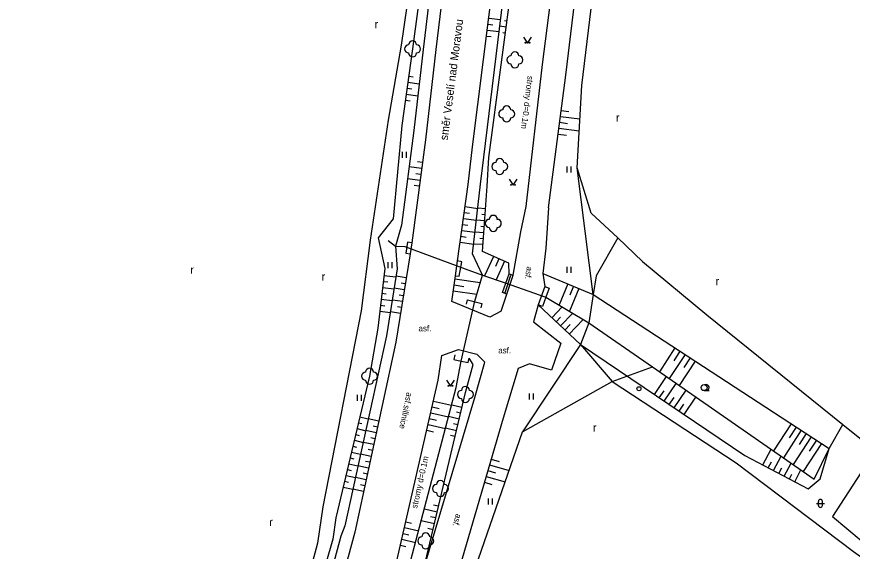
# Model space of a CAD drawing. Extents: x -544674 to -541478, y -1199076 to -1195527.
# Drawn here: x -543696 to -543591.7, y -1196254.1 to -1196187.4 of the extents above; entities that cross this region are included whole.
import ezdxf

# ---------------------------------------------------------------- set-up
doc = ezdxf.new("R2010")
doc.units = 0
for name, color, linetype in [('NÁZVY_ULIC_TOK_SMĚR', 7, 'Continuous'), ('POMOC_POPIS', 7, 'Continuous'), ('ROZHRANÍ_PLOCH', 7, 'Continuous'), ('VÝŠKOPIS', 7, 'Continuous'), ('ZELEŇ', 7, 'Continuous'), ('ZN_DOPLŇKOVÉ', 7, 'Continuous'), ('ZN_KULTUR', 7, 'Continuous')]:
    doc.layers.add(name, color=color, linetype=linetype)

msp = doc.modelspace()

# ---------------------------------------------------------------- linework, layer by layer
at = {"layer": 'ROZHRANÍ_PLOCH'}
for points in [[(-543632.41, -1196211.07), (-543630.37, -1196193.32), (-543624.96, -1196151.17), (-543622.81, -1196132.43), (-543618.85, -1196100.43), (-543615.34, -1196072.49), (-543612.05, -1196046.99), (-543610.57, -1196036.97), (-543609.35, -1196020.42), (-543609.38, -1196008.52), (-543609.53, -1195995.3), (-543610, -1195984.65), (-543611.08, -1195968.31), (-543613.38, -1195942.54), (-543615.71, -1195916.87), (-543616.79, -1195903.73), (-543617.14, -1195895.44), (-543615.68, -1195885.08), (-543615.46, -1195880.81), (-543615.95, -1195868.23)], [(-543632.46, -1195882.95), (-543630.66, -1195904.04), (-543629.59, -1195915.71), (-543627.44, -1195938.51), (-543625.46, -1195962.01), (-543624.21, -1195975.84), (-543623.14, -1195988.77), (-543622.74, -1195996.52), (-543622.61, -1196011.77), (-543622.88, -1196018.77), (-543623.58, -1196028.52), (-543624.79, -1196039.27), (-543627.41, -1196061.04), (-543629.27, -1196076.23), (-543632.15, -1196098.41), (-543634.76, -1196118.38), (-543637.1, -1196136.86), (-543638.96, -1196152.81), (-543641.47, -1196173.25), (-543643.67, -1196191.48), (-543644.99, -1196202.76)], [(-543639.09, -1196203.64), (-543635.02, -1196171.2), (-543630.55, -1196134.22), (-543626.42, -1196101.45), (-543622.95, -1196075.4), (-543619.74, -1196048.22), (-543618.21, -1196036.42), (-543616.96, -1196023.24), (-543616.56, -1196007.59), (-543616.68, -1195997.82), (-543617.53, -1195985.22), (-543618.61, -1195971.27), (-543620.62, -1195946.9), (-543623.05, -1195920.62), (-543624.43, -1195906.58), (-543625.23, -1195895.93), (-543626.38, -1195882.3)], [(-543629.61, -1196211.23), (-543627.47, -1196194.66), (-543622.21, -1196151.29), (-543619.64, -1196131.22), (-543615.81, -1196100.77)], [(-543644.99, -1196202.76), (-543646.67, -1196215.6), (-543646.91, -1196217), (-543648.67, -1196228.01), (-543653.82, -1196251.76)], [(-543635.55, -1196224.16), (-543636.94, -1196224.89), (-543641.7, -1196222.94), (-543641.24, -1196219.72), (-543640.98, -1196217.88), (-543639.66, -1196208.33), (-543639.09, -1196203.64)], [(-543629.61, -1196211.23), (-543629.95, -1196216.26), (-543630.32, -1196219.45), (-543630.07, -1196221.08), (-543630.92, -1196223.36), (-543631.5, -1196225.47), (-543628.07, -1196228.15), (-543629.23, -1196231.5), (-543631.98, -1196230.73), (-543633.42, -1196231.32), (-543635.29, -1196237.53), (-543641, -1196257.05)], [(-543635.55, -1196224.16), (-543634.81, -1196222.03), (-543634.01, -1196219.64), (-543633.07, -1196214.22), (-543632.41, -1196211.07)], [(-543648.76, -1196256.23), (-543643.4, -1196232.75), (-543642.94, -1196229.69), (-543640.86, -1196228.93), (-543638.55, -1196229.51), (-543637.58, -1196230.53)], [(-543645.18, -1196256.3), (-543638.82, -1196234.95), (-543637.58, -1196230.53)], [(-543653.82, -1196251.76), (-543660.81, -1196277.64), (-543665.73, -1196296.23), (-543672.23, -1196320.12), (-543676.49, -1196336.11), (-543682.93, -1196360.08), (-543686.78, -1196374.08), (-543690.8, -1196389.86)]]:
    msp.add_lwpolyline(points, dxfattribs=at)
at = {"layer": 'VÝŠKOPIS'}
for points in [[(-543637.68, -1196204.91), (-543633.55, -1196170.77), (-543629.08, -1196133.41), (-543625.09, -1196102.26), (-543621.67, -1196075.01), (-543618.41, -1196048.88), (-543616.7, -1196036.73), (-543614.81, -1196022.52), (-543614.82, -1196007.8), (-543615.15, -1195997.35), (-543616.06, -1195985.01), (-543617.47, -1195971.56), (-543619.73, -1195946.13), (-543622.24, -1195919.83), (-543623.14, -1195907.11), (-543624.18, -1195895.5), (-543625.31, -1195882.76)], [(-543637.05, -1196204.96), (-543632.44, -1196170.19), (-543627.94, -1196133.03), (-543624.22, -1196102.84), (-543620.55, -1196074.64), (-543617.37, -1196049.43), (-543615.66, -1196036.82), (-543613.64, -1196022.43), (-543613.38, -1196008.04), (-543613.8, -1195996.84), (-543614.79, -1195985), (-543616.24, -1195972.22), (-543618.58, -1195945.75), (-543620.93, -1195921.24), (-543621.68, -1195907.9), (-543622.76, -1195895.51), (-543624.24, -1195883.03)], [(-543633.79, -1195883.63), (-543632.32, -1195903.25), (-543630.88, -1195916.7), (-543629.01, -1195937.51), (-543627.31, -1195961.18), (-543625.83, -1195976.22), (-543624.72, -1195988.72), (-543624.05, -1195997.08), (-543623.61, -1196011.03), (-543624.09, -1196019.16), (-543625.02, -1196027.87), (-543626.53, -1196039.42), (-543628.92, -1196059.75), (-543630.9, -1196076.27), (-543633.64, -1196097.53), (-543636.3, -1196118.46), (-543638.55, -1196135.87), (-543640.73, -1196153.47), (-543642.99, -1196172.25), (-543645.26, -1196191.46), (-543646.43, -1196201.58)], [(-543635.11, -1195884.59), (-543633.71, -1195902.59), (-543632.22, -1195917.58), (-543630.51, -1195936.95), (-543628.32, -1195960.9), (-543627.16, -1195976.56), (-543626.29, -1195988.96), (-543625.18, -1195997.54), (-543625.08, -1196010.41), (-543625.45, -1196019.37), (-543626.81, -1196027.23), (-543628.09, -1196039), (-543629.96, -1196058.78), (-543632.18, -1196076.05), (-543634.6, -1196096.72), (-543637.55, -1196118.36), (-543639.29, -1196135.15), (-543642.06, -1196154.03), (-543643.93, -1196171.42), (-543646.59, -1196191.4), (-543647.93, -1196200.94)], [(-543637.07, -1196187.55), (-543635.6, -1196187.73)], [(-543637.16, -1196188.29), (-543636.58, -1196188.37)], [(-543634.89, -1196188.67), (-543635.7, -1196188.57)], [(-543634.79, -1196187.93), (-543635.12, -1196187.89)], [(-543637.35, -1196189.78), (-543636.76, -1196189.85)], [(-543637.26, -1196189.04), (-543635.78, -1196189.22)], [(-543634.99, -1196189.42), (-543635.31, -1196189.38)], [(-543647.07, -1196194.8), (-543646.51, -1196194.88)], [(-543647.17, -1196195.55), (-543645.76, -1196195.75)], [(-543647.38, -1196197.03), (-543645.93, -1196197.24)], [(-543647.28, -1196196.29), (-543646.7, -1196196.37)], [(-543647.49, -1196197.78), (-543646.9, -1196197.86)], [(-543628.04, -1196199.07), (-543627.09, -1196199.2)], [(-543628.14, -1196199.82), (-543625.7, -1196200.13)], [(-543647.93, -1196200.94), (-543649, -1196212.63), (-543650.9, -1196214.97), (-543650.06, -1196218.8), (-543650.95, -1196226.28), (-543651.96, -1196232.27), (-543656.16, -1196249.95), (-543656.57, -1196252.62)], [(-543628.33, -1196201.3), (-543625.78, -1196201.63)], [(-543628.23, -1196200.56), (-543627.23, -1196200.69)], [(-543646.43, -1196201.58), (-543647.99, -1196213.41), (-543648.74, -1196216.01), (-543648.51, -1196218.88), (-543649.83, -1196227.22), (-543655.07, -1196250.95), (-543655.56, -1196252.24)], [(-543628.42, -1196202.05), (-543627.38, -1196202.18)], [(-543645.36, -1196205.58), (-543645.99, -1196205.49)], [(-543640.01, -1196218.87), (-543637.88, -1196219.65), (-543639.1, -1196216.97), (-543638.1, -1196208.29), (-543637.68, -1196204.91)], [(-543634.54, -1196219.49), (-543634.58, -1196218.17), (-543637.88, -1196216.69), (-543637.26, -1196208.55), (-543637.05, -1196204.96)], [(-543645.46, -1196206.32), (-543647.03, -1196206.11)], [(-543630.32, -1196219.45), (-543624.06, -1196222.07), (-543626.03, -1196206.25)], [(-543645.55, -1196207.06), (-543646.18, -1196206.98)], [(-543645.65, -1196207.81), (-543647.22, -1196207.6)], [(-543645.75, -1196208.55), (-543646.38, -1196208.47)], [(-543640.04, -1196211.09), (-543638.45, -1196211.31)], [(-543637.47, -1196211.36), (-543638.44, -1196211.28)], [(-543640.25, -1196212.57), (-543638.62, -1196212.8)], [(-543640.14, -1196211.83), (-543639.5, -1196211.92)], [(-543637.59, -1196212.85), (-543638.62, -1196212.77)], [(-543637.53, -1196212.11), (-543637.93, -1196212.08)], [(-543640.35, -1196213.32), (-543639.69, -1196213.41)], [(-543637.64, -1196213.6), (-543638.07, -1196213.57)], [(-543640.56, -1196214.8), (-543639.88, -1196214.9)], [(-543640.45, -1196214.06), (-543638.79, -1196214.29)], [(-543637.7, -1196214.35), (-543638.79, -1196214.27)], [(-543649.64, -1196215.33), (-543648.74, -1196216.01), (-543647.57, -1196216.08)], [(-543640.66, -1196215.55), (-543638.96, -1196215.78)], [(-543637.82, -1196215.84), (-543638.96, -1196215.76)], [(-543637.76, -1196215.1), (-543638.2, -1196215.06)], [(-543636.5, -1196217.31), (-543637.59, -1196219.75)], [(-543635.82, -1196217.62), (-543636.24, -1196218.57)], [(-543635.13, -1196217.92), (-543636.17, -1196220.23)], [(-543650.17, -1196219.69), (-543648.67, -1196219.87)], [(-543647.39, -1196220), (-543648.66, -1196219.79)], [(-543638.82, -1196222.88), (-543637.88, -1196219.65), (-543635.03, -1196220.62)], [(-543650.25, -1196220.43), (-543649.67, -1196220.5)], [(-543647.51, -1196220.74), (-543648.01, -1196220.66)], [(-543641.4, -1196220.87), (-543640.19, -1196221.05)], [(-543641.3, -1196220.13), (-543638.15, -1196220.58)], [(-543627.2, -1196220.75), (-543628.3, -1196223.36)], [(-543626.51, -1196221.04), (-543626.97, -1196222.13)], [(-543650.43, -1196221.92), (-543649.87, -1196221.99)], [(-543650.34, -1196221.18), (-543648.9, -1196221.35)], [(-543647.63, -1196221.48), (-543648.89, -1196221.28)], [(-543647.74, -1196222.22), (-543648.25, -1196222.14)], [(-543641.51, -1196221.61), (-543638.57, -1196222.03)], [(-543625.82, -1196221.33), (-543627, -1196224.14)], [(-543624.06, -1196222.07), (-543594.55, -1196241.31)], [(-543650.52, -1196222.67), (-543649.14, -1196222.83)], [(-543647.86, -1196222.96), (-543649.12, -1196222.76)], [(-543629.96, -1196222.4), (-543624.58, -1196225.6), (-543616.65, -1196231.1)], [(-543650.7, -1196224.16), (-543649.37, -1196224.31)], [(-543650.61, -1196223.41), (-543650.07, -1196223.48)], [(-543648.1, -1196224.44), (-543649.36, -1196224.24)], [(-543647.98, -1196223.7), (-543648.48, -1196223.62)], [(-543630.92, -1196223.36), (-543625.64, -1196228.32), (-543632.85, -1196239.24)], [(-543629.21, -1196224.97), (-543627.91, -1196223.59)], [(-543628.66, -1196225.48), (-543628.1, -1196224.88)], [(-543628.11, -1196226), (-543626.6, -1196224.38)], [(-543627.02, -1196227.02), (-543625.28, -1196225.18)], [(-543627.57, -1196226.51), (-543626.92, -1196225.82)], [(-543625.64, -1196228.32), (-543605.08, -1196242.18), (-543597.21, -1196246.34), (-543595.7, -1196245.11), (-543594.55, -1196241.31)], [(-543613.83, -1196228.74), (-543615.76, -1196231.72)], [(-543613.2, -1196229.15), (-543613.98, -1196230.35)], [(-543647, -1196256.04), (-543641.13, -1196233.67), (-543640.54, -1196230.38)], [(-543645.18, -1196256.3), (-543639.99, -1196234.3), (-543639.01, -1196230.82), (-543639.52, -1196230.03)], [(-543612.57, -1196229.56), (-543614.53, -1196232.57)], [(-543611.31, -1196230.38), (-543613.3, -1196233.43)], [(-543611.94, -1196229.97), (-543612.73, -1196231.18)], [(-543616.4, -1196234.55), (-543614.9, -1196232.31)], [(-543615.16, -1196235.38), (-543613.67, -1196233.17)], [(-543615.78, -1196234.97), (-543615.18, -1196234.08)], [(-543613.92, -1196236.22), (-543612.44, -1196234.03)], [(-543644, -1196235.38), (-543641.72, -1196235.9)], [(-543614.54, -1196235.8), (-543613.94, -1196234.92)], [(-543612.67, -1196237.06), (-543611.2, -1196234.88)], [(-543644.16, -1196236.11), (-543643.26, -1196236.31)], [(-543640.43, -1196236.17), (-543641.71, -1196235.87)], [(-543640.6, -1196236.9), (-543641.12, -1196236.78)], [(-543613.29, -1196236.64), (-543612.7, -1196235.77)], [(-543653.17, -1196237.36), (-543652.12, -1196237.61)], [(-543650.81, -1196237.89), (-543652.12, -1196237.61)], [(-543644.5, -1196237.57), (-543643.62, -1196237.77)], [(-543644.33, -1196236.84), (-543642.1, -1196237.35)], [(-543640.77, -1196237.63), (-543642.09, -1196237.32)], [(-543653.52, -1196238.82), (-543652.45, -1196239.08)], [(-543653.34, -1196238.09), (-543652.92, -1196238.19)], [(-543650.97, -1196238.63), (-543651.5, -1196238.51)], [(-543644.66, -1196238.3), (-543642.49, -1196238.8)], [(-543641.11, -1196239.09), (-543642.48, -1196238.77)], [(-543640.94, -1196238.36), (-543641.48, -1196238.24)], [(-543599.31, -1196238.21), (-543601.52, -1196241.6)], [(-543598.68, -1196238.62), (-543599.57, -1196239.98)], [(-543653.69, -1196239.55), (-543653.26, -1196239.66)], [(-543651.13, -1196239.36), (-543652.45, -1196239.07)], [(-543644.83, -1196239.03), (-543643.97, -1196239.23)], [(-543641.28, -1196239.82), (-543641.84, -1196239.69)], [(-543598.05, -1196239.03), (-543600.29, -1196242.46)], [(-543596.8, -1196239.85), (-543599.06, -1196243.31)], [(-543597.42, -1196239.44), (-543598.32, -1196240.82)], [(-543653.86, -1196240.28), (-543652.77, -1196240.54)], [(-543651.45, -1196240.82), (-543652.77, -1196240.54)], [(-543651.29, -1196240.09), (-543651.82, -1196239.98)], [(-543595.54, -1196240.66), (-543597.82, -1196244.17)], [(-543596.17, -1196240.26), (-543597.08, -1196241.65)], [(-543654.21, -1196241.74), (-543653.09, -1196242.01)], [(-543654.04, -1196241.01), (-543653.6, -1196241.12)], [(-543651.76, -1196242.29), (-543653.09, -1196242)], [(-543651.61, -1196241.56), (-543652.14, -1196241.44)], [(-543602.85, -1196243.36), (-543601.82, -1196241.4)], [(-543654.38, -1196242.47), (-543653.93, -1196242.58)], [(-543651.92, -1196243.02), (-543652.46, -1196242.91)], [(-543636.78, -1196242.62), (-543635.78, -1196242.91)], [(-543602.19, -1196243.71), (-543601.79, -1196242.96)], [(-543601.52, -1196244.06), (-543600.57, -1196242.26)], [(-543654.73, -1196243.93), (-543654.27, -1196244.04)], [(-543654.56, -1196243.2), (-543653.42, -1196243.47)], [(-543652.08, -1196243.76), (-543653.42, -1196243.47)], [(-543637.2, -1196244.06), (-543636.23, -1196244.35)], [(-543636.99, -1196243.34), (-543634.53, -1196244.06)], [(-543600.86, -1196244.41), (-543600.5, -1196243.72)], [(-543600.2, -1196244.76), (-543599.33, -1196243.12)], [(-543598.87, -1196245.46), (-543598.09, -1196243.98)], [(-543654.9, -1196244.66), (-543653.74, -1196244.94)], [(-543652.4, -1196245.22), (-543653.74, -1196244.93)], [(-543652.24, -1196244.49), (-543652.78, -1196244.37)], [(-543637.41, -1196244.78), (-543635.02, -1196245.48)], [(-543599.54, -1196245.11), (-543599.21, -1196244.49)], [(-543590.62, -1196244.35), (-543594.14, -1196249.81), (-543590.59, -1196252.78)], [(-543655.25, -1196246.12), (-543654.07, -1196246.4)], [(-543655.08, -1196245.39), (-543654.61, -1196245.5)], [(-543652.56, -1196245.96), (-543653.1, -1196245.84)], [(-543637.62, -1196245.5), (-543636.68, -1196245.78)], [(-543652.72, -1196246.69), (-543654.06, -1196246.4)], [(-543643.52, -1196249.25), (-543645.12, -1196248.87)], [(-543643.34, -1196248.52), (-543643.98, -1196248.37)], [(-543643.86, -1196250.71), (-543645.5, -1196250.32)], [(-543643.69, -1196249.98), (-543644.34, -1196249.83)], [(-543647.61, -1196251.18), (-543645.83, -1196251.59)], [(-543647.44, -1196250.45), (-543646.72, -1196250.61)], [(-543644.03, -1196251.44), (-543644.7, -1196251.28)], [(-543655.56, -1196252.24), (-543661.88, -1196275.79), (-543667.34, -1196296.39), (-543673.37, -1196318.85), (-543677.88, -1196336.4), (-543683.81, -1196358.79), (-543687.96, -1196373.9), (-543691.68, -1196388.67), (-543695.88, -1196403.86), (-543699.42, -1196417.47), (-543704.89, -1196438.05), (-543710.23, -1196458.84), (-543714.8, -1196476.45), (-543717.94, -1196488.46), (-543722.17, -1196504.83), (-543726.47, -1196521.6), (-543730.21, -1196534.99), (-543734.23, -1196547.47), (-543745.4, -1196574.89), (-543750.67, -1196586.8), (-543755.95, -1196598.6)], [(-543647.77, -1196251.91), (-543647.07, -1196252.07)], [(-543656.57, -1196252.62), (-543662.82, -1196274.48), (-543668.53, -1196296.88), (-543674.74, -1196318.16), (-543679.23, -1196336.73), (-543684.9, -1196357.49), (-543689.3, -1196373.31), (-543693.03, -1196387.54), (-543697.13, -1196403.44), (-543700.81, -1196415.96), (-543706.15, -1196438.21), (-543711.55, -1196457.59), (-543716.52, -1196475.9), (-543718.99, -1196487.01), (-543723.6, -1196505.47), (-543727.55, -1196519.79), (-543731.43, -1196534.94), (-543734.91, -1196546.82), (-543740.91, -1196561.15), (-543746.57, -1196574.16), (-543754.01, -1196590.99), (-543756.54, -1196598.46)], [(-543648.11, -1196253.37), (-543647.43, -1196253.53)], [(-543647.94, -1196252.64), (-543646.21, -1196253.04)]]:
    msp.add_lwpolyline(points, dxfattribs=at)
at = {"layer": 'ZELEŇ'}
for points in [[(-543637.49, -1195885.85), (-543636.25, -1195900.75), (-543634.27, -1195918.95), (-543632.55, -1195936.22), (-543630.06, -1195959.48), (-543628.32, -1195978.08), (-543627.64, -1195989.06), (-543627.13, -1195998.35), (-543627.3, -1196008.65), (-543627.81, -1196019.91), (-543628.52, -1196027.23), (-543629.59, -1196040.43), (-543631.56, -1196057.77), (-543633.61, -1196077.67), (-543635.95, -1196095.36), (-543638.88, -1196118.45), (-543640.59, -1196133.76), (-543643.14, -1196154.34), (-543645.07, -1196170.53), (-543648, -1196190.91), (-543649.65, -1196200.28)], [(-543620.94, -1196214.98), (-543624.31, -1196211.9), (-543626.03, -1196206.25), (-543625.47, -1196195.96), (-543620.17, -1196152.27), (-543617.52, -1196130.8), (-543613.54, -1196101.25), (-543610.23, -1196073.03), (-543606.7, -1196046.58), (-543605.55, -1196038.14), (-543604.25, -1196019.22), (-543604.31, -1196010.39), (-543604.8, -1195995.59), (-543605.27, -1195985.05), (-543606.35, -1195966.98), (-543608.76, -1195939.98), (-543609.96, -1195918.4), (-543608.87, -1195913.01), (-543606.32, -1195907.39), (-543600.46, -1195896.38), (-543598.68, -1195894.64), (-543593.62, -1195901.24), (-543585.09, -1195909.68)], [(-543649.65, -1196200.28), (-543651.9, -1196215.3), (-543653.03, -1196224.1), (-543657.81, -1196248.58), (-543658.48, -1196253.14)], [(-543620.94, -1196214.98), (-543623.68, -1196219.73), (-543624.06, -1196222.07), (-543624.58, -1196225.6), (-543625.64, -1196228.32), (-543621.65, -1196232.92), (-543616.65, -1196231.1), (-543596.44, -1196245.13), (-543594.55, -1196241.31), (-543592.86, -1196238.32)], [(-543620.94, -1196214.98), (-543617.86, -1196217.93), (-543609.83, -1196224.59), (-543592.86, -1196238.32)], [(-543639.11, -1196257.26), (-543632.85, -1196239.24), (-543621.65, -1196232.92), (-543606.18, -1196243.1), (-543591.51, -1196254.16), (-543561.63, -1196275.43), (-543526.47, -1196299.35), (-543510.16, -1196310.49)], [(-543592.86, -1196238.32), (-543586.72, -1196243.25), (-543581.52, -1196247.1)], [(-543658.48, -1196253.14), (-543663.79, -1196273.04), (-543670.55, -1196297.23), (-543675.87, -1196316.82), (-543680.91, -1196336.7), (-543685.97, -1196355.25), (-543691.1, -1196374.18), (-543694.38, -1196385.9)]]:
    msp.add_lwpolyline(points, dxfattribs=at)
for centre in [(-543646.59, -1196191.4), (-543633.82, -1196192.76), (-543634.84, -1196199.51), (-543635.71, -1196206.08), (-543636.51, -1196213.18), (-543651.96, -1196232.27), (-543640, -1196234.55), (-543643.11, -1196246.3), (-543644.95, -1196252.85)]:
    msp.add_circle(centre, 0.0005, dxfattribs=at)
for centre, start, end in [((-543646.59, -1196190.9), 0, 179.99999), ((-543647.09, -1196191.4), 89.99999, 269.99999), ((-543646.59, -1196191.9), 179.99999, 359.99999), ((-543646.09, -1196191.4), 270, 89.99999), ((-543633.82, -1196192.26), 0, 179.99999), ((-543634.32, -1196192.76), 89.99999, 269.99999), ((-543633.32, -1196192.76), 270, 89.99999), ((-543633.82, -1196193.26), 179.99999, 359.99999), ((-543635.34, -1196199.51), 89.99999, 269.99999), ((-543634.84, -1196199.01), 0, 179.99999), ((-543634.34, -1196199.51), 270, 89.99999), ((-543634.84, -1196200.01), 179.99999, 359.99999), ((-543635.71, -1196205.58), 0, 179.99999), ((-543636.21, -1196206.08), 89.99999, 269.99999), ((-543635.21, -1196206.08), 270, 89.99999), ((-543635.71, -1196206.58), 179.99999, 359.99999), ((-543637.01, -1196213.18), 89.99999, 269.99999), ((-543636.51, -1196212.68), 0, 179.99999), ((-543636.01, -1196213.18), 270, 89.99999), ((-543636.51, -1196213.68), 179.99999, 359.99999), ((-543651.96, -1196231.77), 0, 179.99999), ((-543652.46, -1196232.27), 89.99999, 269.99999), ((-543651.46, -1196232.27), 270, 89.99999), ((-543651.96, -1196232.77), 179.99999, 359.99999), ((-543640, -1196234.05), 0, 179.99999), ((-543640.5, -1196234.55), 89.99999, 269.99999), ((-543639.5, -1196234.55), 270, 89.99999), ((-543640, -1196235.05), 179.99999, 359.99999), ((-543643.61, -1196246.3), 89.99999, 269.99999), ((-543643.11, -1196245.8), 0, 179.99999), ((-543642.61, -1196246.3), 270, 89.99999), ((-543643.11, -1196246.8), 179.99999, 359.99999), ((-543645.45, -1196252.85), 89.99999, 269.99999), ((-543644.95, -1196252.35), 0, 179.99999), ((-543644.45, -1196252.85), 270, 89.99999), ((-543644.95, -1196253.35), 179.99999, 359.99999)]:
    msp.add_arc(centre, 0.5, start, end, dxfattribs=at)
at = {"layer": 'ZN_DOPLŇKOVÉ'}
for points in [[(-543646.67, -1196215.6), (-543647.21, -1196215.55), (-543647.42, -1196216.91), (-543646.91, -1196217)], [(-543647.57, -1196216.08), (-543640.01, -1196218.87)], [(-543641.24, -1196219.72), (-543640.77, -1196219.77), (-543640.45, -1196218), (-543640.98, -1196217.88)], [(-543634.81, -1196222.03), (-543635.37, -1196221.81), (-543634.54, -1196219.49), (-543634.01, -1196219.64)], [(-543635.03, -1196221.83), (-543634.32, -1196219.67)], [(-543635.03, -1196220.62), (-543629.96, -1196222.4)], [(-543630.07, -1196221.08), (-543629.53, -1196221.26), (-543629.96, -1196222.4), (-543630.38, -1196223.55), (-543630.92, -1196223.36)], [(-543640.54, -1196230.38), (-543638.82, -1196222.88)], [(-543639.84, -1196223.27), (-543639.72, -1196222.73), (-543637.95, -1196223.17), (-543638.06, -1196223.72)], [(-543641.31, -1196229.61), (-543641.43, -1196230.18), (-543640.54, -1196230.38), (-543639.64, -1196230.57), (-543639.52, -1196230.03)]]:
    msp.add_lwpolyline(points, dxfattribs=at)
for radius in [0.25, 0.0005]:
    msp.add_circle((-543618.321, -1196233.83), radius, dxfattribs=at)
at = {"layer": 'ZN_KULTUR'}
for p, q in [((-543647.87, -1196204.985), (-543647.87, -1196204.235)), ((-543647.37, -1196204.985), (-543647.37, -1196204.235)), ((-543627.28, -1196206.835), (-543627.28, -1196206.085)), ((-543626.78, -1196206.835), (-543626.78, -1196206.085)), ((-543649.63, -1196218.765), (-543649.63, -1196218.015)), ((-543649.13, -1196218.765), (-543649.13, -1196218.015)), ((-543627.28, -1196219.345), (-543627.28, -1196218.595)), ((-543626.78, -1196219.345), (-543626.78, -1196218.595)), ((-543653.46, -1196235.335), (-543653.46, -1196234.585)), ((-543652.96, -1196235.335), (-543652.96, -1196234.585)), ((-543631.98, -1196235.165), (-543631.98, -1196234.415)), ((-543631.48, -1196235.165), (-543631.48, -1196234.415)), ((-543610.18, -1196234.075), (-543609.555, -1196234.075)), ((-543637.12, -1196248.295), (-543637.12, -1196247.545)), ((-543636.62, -1196248.295), (-543636.62, -1196247.545)), ((-543596.16, -1196248.16), (-543595.16, -1196248.16)), ((-543595.91, -1196248.41), (-543595.91, -1196247.91)), ((-543595.41, -1196248.41), (-543595.41, -1196247.91))]:
    msp.add_line(p, q, dxfattribs=at)
for points in [[(-543632.74, -1196189.92), (-543632.24, -1196190.67), (-543631.74, -1196189.92)], [(-543634.55, -1196207.67), (-543634.05, -1196208.42), (-543633.55, -1196207.67)], [(-543642.37, -1196232.78), (-543641.87, -1196233.53), (-543641.37, -1196232.78)]]:
    msp.add_lwpolyline(points, dxfattribs=at)
for centre, radius in [((-543632.49, -1196190.62), 0.05), ((-543631.99, -1196190.62), 0.05), ((-543634.3, -1196208.37), 0.05), ((-543633.8, -1196208.37), 0.05), ((-543642.12, -1196233.48), 0.05), ((-543641.62, -1196233.48), 0.05), ((-543610.18, -1196233.7), 0.375)]:
    msp.add_circle(centre, radius, dxfattribs=at)
for centre, radius, start, end in [((-543609.93, -1196233.7), 0.375, 249.49437, 109.04743), ((-543595.66, -1196247.91), 0.25, 0, 179.99999), ((-543595.66, -1196248.41), 0.25, 179.99999, 359.99999)]:
    msp.add_arc(centre, radius, start, end, dxfattribs=at)

# ---------------------------------------------------------------- texts
at = {"layer": 'NÁZVY_ULIC_TOK_SMĚR'}
msp.add_text('směr Veselí nad Moravou', height=1, rotation=82.65999, dxfattribs=at).set_placement((-543642.21, -1196202.85))
at = {"layer": 'POMOC_POPIS'}
for s, rotation, p in [('asf.', 260.09582, (-543632.31, -1196218.53)), ('asf.sillnice', 258.31783, (-543647.32, -1196234.24)), ('asf.', 253.8166, (-543641.16, -1196249.39))]:
    msp.add_text(s, height=0.75, rotation=rotation, dxfattribs=at).set_placement(p)
for p in [(-543645.86, -1196226.67), (-543635.9, -1196229.42)]:
    msp.add_text('asf.', height=0.75, dxfattribs=at).set_placement(p)
at = {"layer": 'ZELEŇ'}
for rotation, p in [(262.93766, (-543632.23, -1196194.73)), (77.3058, (-543646.04, -1196248.84))]:
    msp.add_text('stromy d=0.1m', height=0.75, rotation=rotation, dxfattribs=at).set_placement(p)
at = {"layer": 'ZN_KULTUR'}
for p in [(-543651.338, -1196188.812), (-543621.178, -1196200.462), (-543674.338, -1196219.472), (-543657.958, -1196220.332), (-543608.748, -1196220.902), (-543624.068, -1196239.192), (-543664.498, -1196250.982)]:
    msp.add_text('r', height=1, dxfattribs=at).set_placement(p)

doc.saveas('drawing.dxf')
